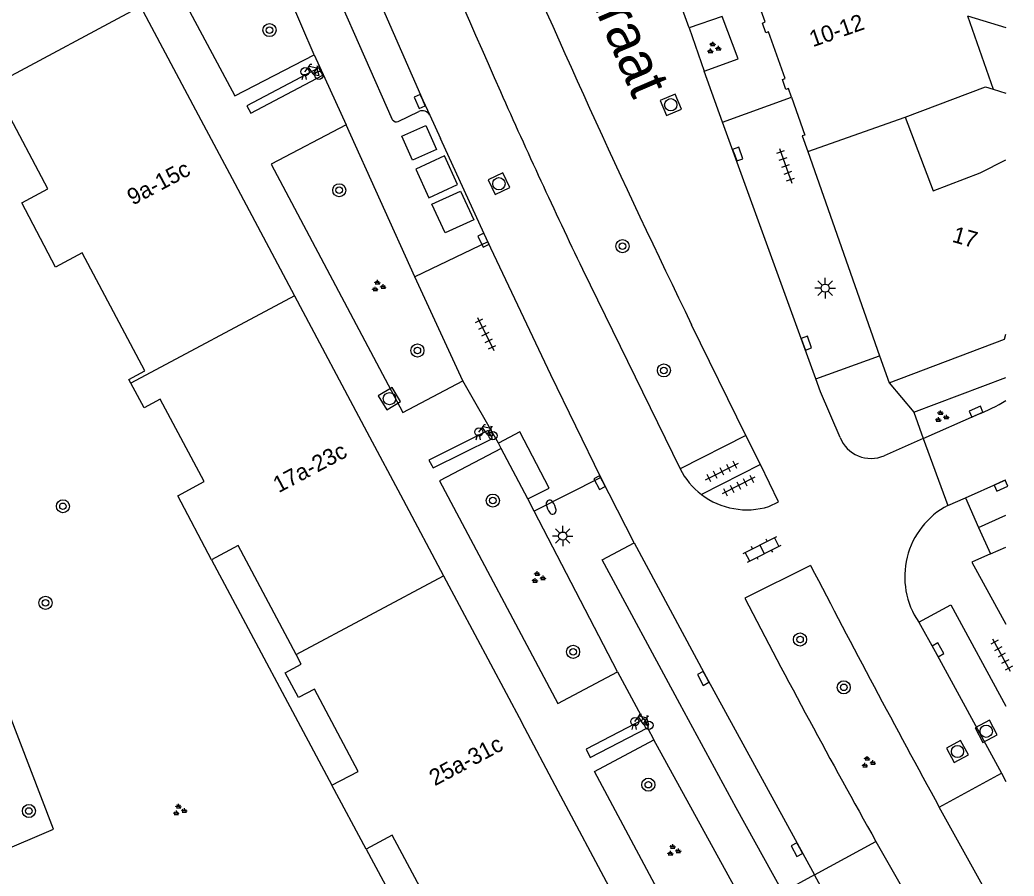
# Model space of a CAD drawing. Extents: x 131000 to 133014, y 396499 to 399001.
# Drawn here: x 132939.8 to 133000.5, y 397487.1 to 397539.4 of the extents above; entities that cross this region are included whole.
import ezdxf

# ---------------------------------------------------------------- set-up
doc = ezdxf.new("R2010")
doc.units = 0
for name, color, linetype in [('gg-anno-huisnummerreeks BGT', 7, 'Continuous'), ('gg-anno-openbare ruimte label', 7, 'Continuous'), ('gg-bbg-abri', 7, 'Continuous'), ('gg-bbg-bijgebouw', 7, 'Continuous'), ('gg-bbg-gedigitaliseerde bebouwing', 7, 'Continuous'), ('gg-bbg-gedigitaliseerde bijgebouw', 7, 'Continuous'), ('gg-bbg-hoofdgebouw', 7, 'Continuous'), ('gg-bbg-tussenscheiding', 7, 'Continuous'), ('gg-knt-verharding', 7, 'Continuous'), ('gg-knt-verharding nz', 7, 'Continuous'), ('gg-kwrk-afval apart plaats', 7, 'Continuous'), ('gt-grn-groengrens', 7, 'Continuous'), ('gt-grn-weggrens', 7, 'Continuous'), ('gt-symb-boom', 7, 'Continuous'), ('gt-symb-brandkraan', 7, 'Continuous'), ('gt-symb-fietsenrek', 7, 'Continuous'), ('gt-symb-groenvak', 7, 'Continuous'), ('gt-symb-klinker verharding', 7, 'Continuous'), ('gt-symb-kolk', 7, 'Continuous'), ('gt-symb-lichtmast', 7, 'Continuous'), ('gt-symb-rioolschacht', 7, 'Continuous'), ('gt-symb-tegel verharding', 7, 'Continuous')]:
    doc.layers.add(name, color=color, linetype=linetype)

# ---------------------------------------------------------------- blocks, each defined once
blk = doc.blocks.new('gt0-LMAST')
at = {"layer": 'gt-symb-lichtmast'}
for p, q in [((-0.005, 0.246), (-0.005, 0.621)), ((-0.182, 0.173), (-0.447, 0.438)), ((0.172, 0.173), (0.437, 0.438)), ((-0.255, -0.004), (-0.63, -0.004)), ((-0.182, -0.181), (-0.447, -0.446)), ((-0.005, -0.254), (-0.005, -0.629)), ((0.437, -0.446), (0.172, -0.181)), ((0.245, -0.004), (0.62, -0.004))]:
    blk.add_line(p, q, dxfattribs=at)
blk.add_circle((-0.005, -0.004), 0.25, dxfattribs=at)
blk = doc.blocks.new('gt0-TEG1')
at = {"layer": 'gt-symb-tegel verharding'}
for p, q in [((-1.125, 0), (1.125, 0)), ((-0.9, -0.25), (-0.9, 0.25)), ((-0.45, -0.25), (-0.45, 0.25)), ((0, -0.25), (0, 0.25)), ((0.45, -0.25), (0.45, 0.25)), ((0.9, -0.25), (0.9, 0.25))]:
    blk.add_line(p, q, dxfattribs=at)
blk = doc.blocks.new('gt0-KOLK')
at = {"layer": 'gt-symb-kolk'}
blk.add_lwpolyline([(0, 0), (0.375, 0), (0.375, 0.4), (-0.375, 0.4), (-0.375, 0), (0, 0)], dxfattribs=at)
blk = doc.blocks.new('gt0-GRVAK')
at = {"layer": 'gt-symb-groenvak'}
for p, q in [((-0.11, 0.189), (-0.228, 0.24)), ((-0.182, 0.153), (0.088, 0.153)), ((-0.091, 0.211), (-0.156, 0.322)), ((-0.047, 0.214), (-0.047, 0.393)), ((-0.004, 0.211), (0.061, 0.322)), ((0.015, 0.189), (0.133, 0.24)), ((0.262, -0.052), (0.197, 0.059)), ((0.305, -0.049), (0.305, 0.13)), ((0.349, -0.052), (0.414, 0.059)), ((-0.245, -0.228), (-0.363, -0.177)), ((-0.318, -0.264), (-0.047, -0.264)), ((-0.226, -0.206), (-0.291, -0.095)), ((-0.183, -0.203), (-0.183, -0.024)), ((-0.139, -0.206), (-0.074, -0.095)), ((-0.12, -0.228), (-0.002, -0.177)), ((0.243, -0.074), (0.125, -0.023)), ((0.17, -0.11), (0.441, -0.11)), ((0.368, -0.074), (0.486, -0.023))]:
    blk.add_line(p, q, dxfattribs=at)
blk = doc.blocks.new('gt0-KL1')
at = {"layer": 'gt-symb-klinker verharding'}
for p, q in [((-1.15, 0.3), (1.15, 0.3)), ((-1, -0.3), (-1, 0.3)), ((-0.5, 0.3), (-0.5, 0.45)), ((0, -0.3), (0, 0.3)), ((0.5, 0.3), (0.5, 0.45)), ((1, -0.3), (1, 0.3)), ((-1.15, -0.3), (1.15, -0.3)), ((-0.5, -0.45), (-0.5, -0.3)), ((0.5, -0.45), (0.5, -0.3))]:
    blk.add_line(p, q, dxfattribs=at)
blk = doc.blocks.new('gt0-BOOM')
at = {"layer": 'gt-symb-boom'}
for radius in [0.4, 0.2]:
    blk.add_circle((0, 0), radius, dxfattribs=at)
blk = doc.blocks.new('gt0-FREK')
at = {"layer": 'gt-symb-fietsenrek'}
for p, q in [((0.259, 0.762), (0.294, 0.823)), ((0.54, 0.335), (0.259, 0.762)), ((0.294, 0.823), (0.767, 0.714)), ((0.767, 0.714), (0.54, 0.335)), ((0.757, 0.841), (0.866, 0.816)), ((0.767, 0.714), (0.84, 0.822)), ((0.895, 0.252), (0.767, 0.714))]:
    blk.add_line(p, q, dxfattribs=at)
for points in [[(0.036, 0.476), (0.228, 0.708), (0.259, 0.762)], [(0.294, 0.823), (0.36, 0.937), (0.452, 0.935)], [(-0.124, 0), (-0.047, 0.312), (0.053, 0.312), (0.12, 0)], [(0.54, 0.335), (0.555, 0.305), (0.895, 0.252)]]:
    blk.add_lwpolyline(points, dxfattribs=at)
for centre in [(0.036, 0.476), (0.895, 0.252)]:
    blk.add_circle(centre, 0.252, dxfattribs=at)
blk = doc.blocks.new('gt0-RS')
at = {"layer": 'gt-symb-rioolschacht'}
blk.add_lwpolyline([(-0.5, -0.5), (0.5, -0.5), (0.5, 0.5), (-0.5, 0.5)], close=True, dxfattribs=at)
blk.add_circle((0, 0), 0.375, dxfattribs=at)
blk = doc.blocks.new('gt0-BR')
at = {"layer": 'gt-symb-brandkraan'}
for centre, radius, start, end in [((-0.244, 0), 0.206, 107.56694, 252.43307), ((0.599, -2.664), 3, 106.89205, 107.56694), ((0, -0.691), 0.938, 73.10799, 106.89205), ((-0.599, -2.664), 3, 72.43309, 73.10799), ((0.244, 0), 0.206, 287.56695, 72.43309), ((0.599, 2.664), 3, 252.43307, 253.10797), ((0, 0.691), 0.938, 253.10797, 286.89206), ((-0.599, 2.664), 3, 286.89206, 287.56695)]:
    blk.add_arc(centre, radius, start, end, dxfattribs=at)

msp = doc.modelspace()

# ---------------------------------------------------------------- linework, layer by layer
at = {"layer": 'gg-bbg-abri'}
for p, q in [((132969.171, 397513.239), (132968.996, 397513.57)), ((132970.799, 397510.163), (132969.171, 397513.239))]:
    msp.add_line(p, q, dxfattribs=at)
msp.add_lwpolyline([(132970.799, 397510.163), (132972.108, 397510.817), (132970.307, 397514.257), (132968.996, 397513.57)], dxfattribs=at)
at = {"layer": 'gg-bbg-bijgebouw'}
msp.add_line((132997.645, 397539.67), (133000, 397538.963), dxfattribs=at)
at = {"layer": 'gg-bbg-gedigitaliseerde bebouwing'}
msp.add_line((132998.424, 397530.069), (133000, 397530.865), dxfattribs=at)
for points in [[(132993.852, 397533.486), (132998.746, 397535.337), (132999.223, 397535.188)], [(132993.852, 397533.486), (132995.555, 397528.984), (132998.424, 397530.069)]]:
    msp.add_lwpolyline(points, dxfattribs=at)
at = {"layer": 'gg-bbg-gedigitaliseerde bijgebouw'}
msp.add_line((132999.223, 397535.188), (133000, 397534.945), dxfattribs=at)
at = {"layer": 'gg-bbg-hoofdgebouw'}
for p, q in [((132947.14, 397540.228), (132950.662, 397533.614)), ((132950.662, 397533.614), (132952.893, 397529.425)), ((132987.899, 397531.376), (132992.284, 397518.892)), ((132952.893, 397529.425), (132956.548, 397522.56)), ((132956.548, 397522.56), (132960.971, 397514.253)), ((132999.91, 397519.91), (133000, 397520.222)), ((132992.86, 397517.251), (132999.91, 397519.91)), ((132992.284, 397518.892), (132992.86, 397517.251)), ((132960.971, 397514.253), (132963.178, 397510.108)), ((132963.178, 397510.108), (132965.655, 397505.455)), ((132965.655, 397505.455), (132970.43, 397496.489)), ((132972.658, 397492.303), (132970.43, 397496.489)), ((132960.93, 397488.75), (132958.82, 397492.66))]:
    msp.add_line(p, q, dxfattribs=at)
for points in [[(132986.902, 397534.708), (132986.716, 397535.232), (132986.556, 397535.175), (132986.35, 397535.78), (132986.51, 397535.837), (132985.497, 397538.68), (132985.337, 397538.623), (132985.127, 397539.229), (132985.286, 397539.296), (132984.284, 397542.131), (132984.124, 397542.074), (132983.647, 397543.474), (132983.843, 397543.552)], [(132946.551, 397517.226), (132946.43, 397517.45), (132947.41, 397517.97), (132943.57, 397525.18), (132941.95, 397524.32), (132939.88, 397528.24), (132941.47, 397529.09), (132938.82, 397534.14), (132937.84, 397533.62), (132937.154, 397534.899)], [(132986.902, 397534.708), (132987.724, 397532.386), (132987.564, 397532.329), (132987.899, 397531.376)], [(132951.48, 397506.43), (132949.41, 397510.35), (132951.02, 397511.21), (132948.34, 397516.24), (132947.36, 397515.72), (132946.551, 397517.226)], [(132956.647, 397500.648), (132953.11, 397507.3), (132951.48, 397506.43)], [(132958.82, 397492.66), (132960.44, 397493.51), (132957.77, 397498.54), (132956.79, 397498.02), (132955.98, 397499.54), (132956.96, 397500.06), (132956.647, 397500.648)], [(132975.825, 397486.105), (132975.93, 397486.16), (132972.658, 397492.303)], [(132964.84, 397485.27), (132962.52, 397489.61), (132960.93, 397488.75)]]:
    msp.add_lwpolyline(points, dxfattribs=at)
at = {"layer": 'gg-bbg-tussenscheiding'}
for p, q in [((132947.14, 397540.228), (132937.154, 397534.899)), ((132997.645, 397539.67), (132999.223, 397535.188)), ((132987.899, 397531.376), (132993.852, 397533.486)), ((132956.548, 397522.56), (132946.551, 397517.226)), ((132956.647, 397500.648), (132965.655, 397505.455))]:
    msp.add_line(p, q, dxfattribs=at)
at = {"layer": 'gg-knt-verharding'}
for p, q in [((132957.746, 397537.281), (132951.515, 397551.815)), ((132945.516, 397548.626), (132952.904, 397534.775)), ((132980.655, 397538.925), (132978.109, 397545.947)), ((132980.655, 397538.925), (132981.56, 397536.277)), ((132952.904, 397534.775), (132957.746, 397537.281)), ((132982.696, 397533.17), (132981.56, 397536.277)), ((132962.874, 397533.216), (132964.145, 397533.829)), ((132964.801, 397533.591), (132965.455, 397532.174)), ((132959.708, 397533.005), (132955.124, 397530.597)), ((132963.891, 397523.723), (132959.708, 397533.005)), ((132988.387, 397517.483), (132982.696, 397533.17)), ((132968.361, 397525.855), (132965.455, 397532.174)), ((132955.124, 397530.597), (132963.17, 397515.426)), ((132974.132, 397524.193), (132980.092, 397511.997)), ((132966.826, 397517.376), (132963.891, 397523.723)), ((132984.107, 397514.028), (132980.8, 397520.798)), ((132963.17, 397515.426), (132966.826, 397517.376)), ((132994.376, 397515.446), (133000, 397517.574)), ((132994.376, 397515.446), (132994.952, 397513.853)), ((132994.952, 397513.853), (132998.255, 397515.306)), ((132984.107, 397514.028), (132980.092, 397511.997)), ((132985.017, 397512.266), (132984.107, 397514.028)), ((132994.952, 397513.853), (132992.556, 397512.794)), ((132969.171, 397513.239), (132965.396, 397511.267)), ((132985.017, 397512.266), (132981.405, 397510.423)), ((132965.396, 397511.267), (132972.631, 397497.661)), ((132977.299, 397507.471), (132975.247, 397511.464)), ((132971.185, 397509.417), (132970.799, 397510.163)), ((132996.451, 397509.754), (132997.536, 397510.229)), ((132997.536, 397510.229), (132998.329, 397508.408)), ((132976.264, 397499.596), (132971.185, 397509.417)), ((132998.329, 397508.408), (133000, 397509.156)), ((132999.054, 397506.793), (133000, 397507.217)), ((132988.07, 397506.093), (132984.055, 397504.098)), ((132972.631, 397497.661), (132976.264, 397499.596)), ((132974.877, 397493.497), (132978.501, 397495.447)), ((132984.407, 397484.679), (132978.501, 397495.447)), ((132980.214, 397483.504), (132974.877, 397493.497)), ((132988.705, 397486.431), (132988.307, 397487.185))]:
    msp.add_line(p, q, dxfattribs=at)
for points in [[(132962.54, 397533.319), (132957.464, 397544.826), (132951.565, 397558.431), (132953.614, 397559.341)], [(132981.56, 397536.277), (132983.646, 397537.041), (132982.675, 397539.629), (132980.655, 397538.925)], [(132975.247, 397511.464), (132972.211, 397517.73), (132968.361, 397525.855)], [(132989.875, 397513.909), (132988.672, 397516.692), (132988.387, 397517.483)], [(132985.518, 397509.69), (132986.106, 397509.97), (132985.017, 397512.266)], [(132988.307, 397487.185), (132986.379, 397486.132), (132983.514, 397491.275), (132980.072, 397497.634), (132975.341, 397506.443), (132977.299, 397507.471)], [(132999.054, 397506.793), (132997.926, 397506.287), (133000, 397502.505)], [(132994.672, 397502.628), (132996.634, 397503.694), (133000, 397497.495)], [(132992.063, 397489.228), (132994.415, 397485.086), (132998.572, 397486.065), (132998.665, 397486.369), (132995.927, 397491.329)]]:
    msp.add_lwpolyline(points, dxfattribs=at)
for centre, radius, start, end in [((134240.074, 398096.842), 1389.582, 202.603824, 203.847245), ((133518.626, 397782.224), 597.997, 203.121113, 205.923426), ((133369.078, 397713.125), 437.81, 204.00242, 205.56529), ((132964.346, 397533.36), 0.51, 26.90602, 113.21195), ((132962.761, 397533.442), 0.253, 209.18488, 296.53735), ((132994.341, 397525.448), 10.872, 291.10251, 301.36903), ((132991.752, 397514.641), 2.014, 201.30406, 293.5321), ((132984.177, 397514.07), 4.58, 206.90486, 232.76355), ((132984.176, 397514.067), 4.578, 232.74864, 287.04156), ((132998.737, 397505.398), 4.919, 117.69515, 214.2702), ((133629.947, 397838.21), 722.709, 207.357729, 208.683662), ((133413.264, 397725.65), 483.018, 207.30222, 209.30573)]:
    msp.add_arc(centre, radius, start, end, dxfattribs=at)
at = {"layer": 'gg-knt-verharding nz'}
for p, q in [((132982.696, 397533.17), (132986.902, 397534.708)), ((132968.361, 397525.855), (132963.891, 397523.723)), ((132988.387, 397517.483), (132992.284, 397518.892)), ((132975.247, 397511.464), (132971.185, 397509.417)), ((132974.613, 397494.35), (132978.107, 397496.178)), ((132999.722, 397493.393), (133000, 397492.883))]:
    msp.add_line(p, q, dxfattribs=at)
for points in [[(132953.614, 397559.341), (132958.81, 397547.269), (132964.376, 397534.514), (132964.801, 397533.591)], [(132953.64, 397534.173), (132953.872, 397533.724), (132958.27, 397536.048), (132958.038, 397536.498), (132953.64, 397534.173)], [(132968.38, 397514.327), (132964.758, 397512.531), (132965.016, 397512.051), (132968.638, 397513.847), (132968.38, 397514.327)], [(132997.536, 397510.229), (132999.618, 397511.151), (133000, 397511.324)], [(132977.299, 397507.471), (132981.682, 397499.282), (132988.307, 397487.185)], [(132994.672, 397502.628), (132995.675, 397500.835), (132999.722, 397493.393)], [(132977.836, 397496.68), (132974.355, 397494.859), (132974.613, 397494.35)], [(132978.107, 397496.178), (132978.162, 397496.207), (132977.904, 397496.716), (132977.836, 397496.68)]]:
    msp.add_lwpolyline(points, dxfattribs=at)
at = {"layer": 'gg-kwrk-afval apart plaats'}
for points in [[(132963.102, 397532.311), (132964.572, 397532.967), (132965.224, 397531.5), (132963.754, 397530.844), (132963.102, 397532.311)], [(132965.702, 397531.11), (132963.948, 397530.304), (132964.753, 397528.55), (132966.508, 397529.355), (132965.702, 397531.11)], [(132964.933, 397528.159), (132966.687, 397528.965), (132967.493, 397527.21), (132965.739, 397526.405), (132964.933, 397528.159)]]:
    msp.add_lwpolyline(points, dxfattribs=at)
at = {"layer": 'gt-grn-groengrens'}
for p, q in [((132951.48, 397506.43), (132958.82, 397492.66)), ((132960.93, 397488.75), (132963.089, 397484.758))]:
    msp.add_line(p, q, dxfattribs=at)
msp.add_lwpolyline([(132935.177, 397487.142), (132941.829, 397489.974), (132924.123, 397536.034), (132921.86, 397534.94)], dxfattribs=at)
at = {"layer": 'gt-grn-weggrens'}
for p, q in [((132957.746, 397537.281), (132959.708, 397533.005)), ((132968.996, 397513.57), (132966.826, 397517.376)), ((132992.86, 397517.251), (132994.376, 397515.446)), ((132994.952, 397513.853), (132996.451, 397509.754)), ((132998.329, 397508.408), (132999.054, 397506.793)), ((132976.264, 397499.596), (132977.836, 397496.68)), ((132978.107, 397496.178), (132978.501, 397495.447)), ((132995.927, 397491.329), (132999.722, 397493.393)), ((132988.307, 397487.185), (132992.063, 397489.228))]:
    msp.add_line(p, q, dxfattribs=at)

# ---------------------------------------------------------------- block references
at = {"layer": 'gt-symb-boom'}
for p in [(132955.02, 397538.797), (132959.278, 397529.013), (132976.582, 397525.597), (132964.051, 397519.225), (132979.109, 397518.004), (132968.658, 397510.053), (132942.402, 397509.705), (132941.333, 397503.807), (132987.423, 397501.57), (132973.563, 397500.811), (132990.095, 397498.644), (132978.158, 397492.697), (132940.322, 397491.091)]:
    msp.add_blockref('gt0-BOOM', p, dxfattribs=at)
at = {"layer": 'gt-symb-brandkraan', "rotation": 113.07822140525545}
msp.add_blockref('gt0-BR', (132972.221, 397509.65), dxfattribs=at)
at = {"layer": 'gt-symb-fietsenrek'}
for p in [(132957.147, 397535.779), (132967.769, 397513.766), (132977.298, 397496.075)]:
    msp.add_blockref('gt0-FREK', p, dxfattribs=at)
at = {"layer": 'gt-symb-groenvak'}
for p in [(132982.138, 397537.695), (132961.661, 397523.144), (132996.057, 397515.171), (132971.421, 397505.339), (132991.574, 397494.056), (132949.511, 397491.135), (132979.691, 397488.672)]:
    msp.add_blockref('gt0-GRVAK', p, dxfattribs=at)
at = {"layer": 'gt-symb-klinker verharding', "rotation": 27.000654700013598}
msp.add_blockref('gt0-KL1', (132985.108, 397507.073), dxfattribs=at)
at = {"layer": 'gt-symb-kolk'}
for p, rotation in [((132964.376, 397534.514), 113.56707121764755), ((132983.432, 397531.157), -70.06095208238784), ((132968.269, 397526.048), 115.33527699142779), ((132987.625, 397519.602), -70.24210003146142), ((132998.255, 397515.306), 23.770475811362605), ((132975.355, 397511.242), 117.25687177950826), ((132999.618, 397511.151), -155.61293328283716), ((132995.675, 397500.835), -60.79515966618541), ((132981.682, 397499.282), 118.15334650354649), ((132987.404, 397488.824), 118.69278770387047)]:
    msp.add_blockref('gt0-KOLK', p, dxfattribs=dict(at, rotation=rotation))
at = {"layer": 'gt-symb-lichtmast'}
for p in [(132988.966, 397523.031), (132972.935, 397507.888)]:
    msp.add_blockref('gt0-LMAST', p, dxfattribs=at)
at = {"layer": 'gt-symb-rioolschacht'}
for p, rotation in [((132979.53, 397534.233), -66.48544331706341), ((132969.034, 397529.411), -154.3321248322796), ((132962.342, 397516.28), 121.33720572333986), ((132998.795, 397495.959), -152.2814983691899), ((132997.041, 397494.725), 29.07686352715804)]:
    msp.add_blockref('gt0-RS', p, dxfattribs=dict(at, rotation=rotation))
at = {"layer": 'gt-symb-tegel verharding'}
for p, rotation in [((132986.544, 397530.511), -70.67751762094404), ((132968.217, 397520.235), -63.89617500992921), ((132982.658, 397511.828), 27.128766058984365), ((132983.668, 397510.97), -152.9993452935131), ((132999.74, 397500.608), 118.74303563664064)]:
    msp.add_blockref('gt0-TEG1', p, dxfattribs=dict(at, rotation=rotation))

# ---------------------------------------------------------------- texts
at = {"layer": 'gg-anno-huisnummerreeks BGT'}
for s, rotation, p in [('10-12', 19.2, (132988.205, 397537.745)), ('9a-15c', 28, (132946.663, 397528.069)), ('17', 343.9, (132996.658, 397525.874)), ('17a-23c', 28, (132955.577, 397510.502)), ('25a-31c', 28, (132965.113, 397492.594))]:
    msp.add_text(s, height=1, rotation=rotation, dxfattribs=at).set_placement(p)
at = {"layer": 'gg-anno-openbare ruimte label'}
msp.add_text('Waterhoefstraat', height=2.5, rotation=293.1, dxfattribs=at).set_placement((132967.928, 397556.387))

doc.saveas('drawing.dxf')
